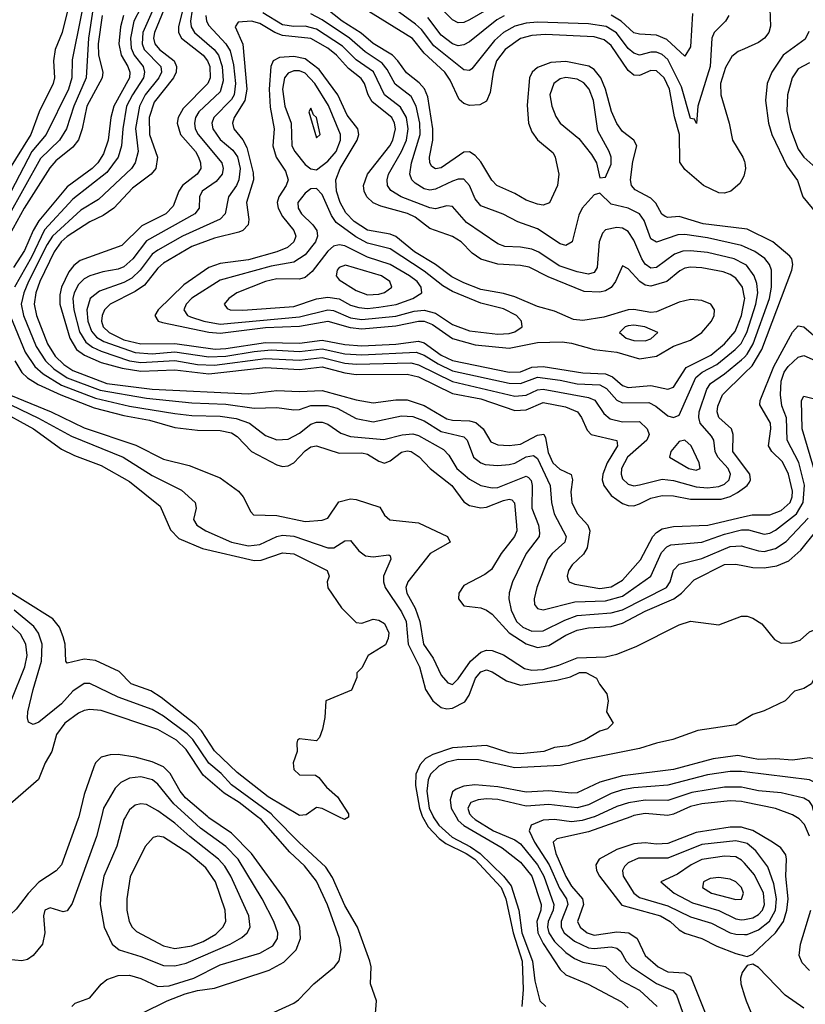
# Model space of a CAD drawing. Header units: inches. Extents: x 501365 to 657855, y 482276 to 547543.
# Tile 940 of 957: x 617442 to 620215, y 519338 to 522815. Entities that reach past the tile are written whole.
import ezdxf

# ---------------------------------------------------------------- set-up
doc = ezdxf.new("R2010")
doc.units = ezdxf.units.IN
doc.header["$MEASUREMENT"] = 0
for name, color, linetype in [('A6511', 7, 'Continuous'), ('A6512', 7, 'Continuous'), ('A6521', 7, 'Continuous'), ('A6522', 7, 'Continuous')]:
    doc.layers.add(name, color=color, linetype=linetype)

msp = doc.modelspace()

# ---------------------------------------------------------------- linework, layer by layer
at = {"layer": 'A6511', "color": 5}
for points, elevation in [([(617650.2, 520000), (617647.7, 519990), (617589.5, 519830), (617571.1, 519808.9), (617510, 519769.4), (617471.6, 519728.4), (617430, 519673.1), (617410, 519655.2), (617390, 519644.5), (617370, 519640.5), (617350, 519644.1), (617310, 519672.9), (617210, 519716), (617190, 519729), (617181.4, 519741.4), (617126.1, 519866.1), (617114.7, 519910), (617133.6, 519990), (617137.1, 520000)], 3320), ([(617730.3, 520000), (617712.8, 519930), (617626.9, 519693.1), (617610, 519668.2), (617595.6, 519664.4), (617550, 519678), (617530.4, 519670), (617526.6, 519650), (617530.2, 519590), (617522.2, 519550), (617490, 519509.7), (617470, 519495.6), (617450, 519490.8), (617350, 519500.5)], 3340), ([(617625.7, 519330), (617638.3, 519341.7), (617690, 519360.8), (617730, 519408.6), (617750, 519425.3), (617790, 519438.9), (617830, 519440.1), (617870, 519428.8), (617930, 519400.4), (617970, 519402.3), (618056.2, 519430), (618150, 519477.3), (618290, 519518.7), (618335.3, 519544.7), (618351.9, 519570), (618352.8, 519590), (618338.8, 519630), (618297.2, 519710), (618212.9, 519850), (618170, 519894.6), (618080, 519960), (618036.2, 520000)], 3340), ([(617815.7, 520000), (617809.7, 519990), (617784.3, 519895.7), (617738.7, 519790), (617727.9, 519730), (617725.8, 519690), (617740.6, 519610), (617768.3, 519550), (617793.6, 519530), (617870, 519506.2), (617950, 519474.1), (617990, 519473.2), (618030, 519483.2), (618184.5, 519550), (618226.2, 519573.8), (618245, 519590), (618255, 519610), (618251.1, 519650), (618187.7, 519790), (618165.8, 519825.8), (618144.1, 519850), (618042.4, 519930), (617990, 519977.8), (617958.8, 520000)], 3360), ([(617874, 519306), (617963, 519350), (618025.9, 519374.1), (618070, 519386.3), (618130, 519394.5), (618322.3, 519457.7), (618374.1, 519485.9), (618417.3, 519530), (618433.1, 519570), (618430.9, 519610), (618424.2, 519630), (618377.1, 519710), (618259.9, 519870), (618190, 519941.7), (618110, 519996.2), (618105.6, 520000)], 3320), ([(618339.6, 519310), (618410, 519341.5), (618426.2, 519353.8), (618480.4, 519410), (618553.6, 519470), (618569, 519491), (618576.8, 519530), (618570.3, 519570), (618528.5, 519688.5), (618490, 519772.2), (618447.2, 519827.2), (618395.3, 519875.3), (618294.2, 519990), (618281.3, 520000)], 3280), ([(618696.4, 519290), (618701.6, 519350), (618680.4, 519410), (618682.4, 519470), (618677.8, 519490), (618634.1, 519610), (618590, 519686.6), (618545.9, 519785.9), (618522, 519822), (618428.6, 519908.6), (618339.4, 520000)], 3260), ([(618602.1, 520000), (618602, 519998), (618588.7, 519990), (618568.7, 520000)], 3240), ([(618863.2, 520000), (618883.9, 519963.9), (618922.7, 519922.7), (618945.8, 519905.8), (619018.1, 519870), (619048.5, 519850), (619141.2, 519750), (619157.9, 519710), (619183.1, 519590), (619215.6, 519490), (619218.4, 519390), (619214.5, 519330)], 3260), ([(618901.2, 520000), (618921.4, 519970), (618967.8, 519927.8), (619033.3, 519893.3), (619067.2, 519870), (619149.8, 519790), (619176.1, 519756.1), (619204, 519670), (619214.1, 519590), (619252.2, 519490), (619260.5, 519420.5), (619277.4, 519350), (619298.9, 519330)], 3280), ([(618982.3, 520000), (618990, 519987.1), (619010, 519969.1), (619144.4, 519890), (619210, 519839.1), (619249.6, 519790), (619282.8, 519690), (619281.3, 519670), (619267.1, 519630), (619270.9, 519590), (619290, 519552.8), (619350, 519460.8), (619370, 519441.6), (619448.8, 519408.8), (619566, 519346), (619590, 519324.8)], 3320), ([(619039.2, 520000), (619049.3, 519990), (619114.7, 519950), (619190, 519918.2), (619210, 519904.7), (619270, 519829.7), (619292.4, 519790), (619327.6, 519690), (619325, 519670), (619307.2, 519630), (619304.5, 519610), (619309.4, 519590), (619330, 519559.5), (619370, 519520.9), (619399.8, 519499.8), (619430, 519486.3), (619510, 519471.3), (619562.7, 519422.7), (619630, 519387.3), (619691.5, 519330)], 3340), ([(619470.6, 520000), (619470, 519999.7), (619427.1, 519987.1), (619390, 519981.8), (619329.5, 519990.5), (619290, 519988.3), (619246.7, 519970), (619240.3, 519950), (619259.2, 519910), (619310.5, 519830.5), (619347.6, 519747.7), (619371.5, 519710), (619377, 519690), (619353.1, 519630), (619352.9, 519610), (619363.4, 519590), (619400.4, 519560.4), (619450, 519537.1), (619470, 519534.9), (619530, 519540.2), (619550, 519536.1), (619563.8, 519523.8), (619582.6, 519490), (619600.8, 519470), (619690, 519411), (619746.7, 519386.7), (619760.3, 519370), (619780.8, 519310)], 3360), ([(619598.4, 520000), (619450, 519946.7), (619337.5, 519922.5), (619324.3, 519910), (619334.4, 519870), (619370, 519789.2), (619390, 519755.3), (619428.3, 519710), (619432, 519690), (619410.8, 519630), (619419.5, 519610), (619444.7, 519590), (619470, 519582), (619550, 519593.7), (619591.5, 519590), (619621.2, 519570), (619649.2, 519510), (619695.4, 519470), (619730, 519452.5), (619788.5, 519448.5), (619810, 519436.8), (619867.8, 519290)], 3380), ([(620000, 519960.1), (619990, 519962.9), (619950, 519963.6), (619830, 519944.7), (619730, 519905.2), (619690, 519902.8), (619650, 519908.4), (619610, 519903.9), (619550, 519884.5), (619486.9, 519850), (619475.7, 519830), (619477.6, 519810), (619488.2, 519790), (619567.7, 519687.7), (619703.5, 519650), (619738.2, 519630), (619770, 519600.6), (619789.2, 519589.2), (619850, 519570.4), (619902.8, 519542.8), (619970, 519516.9), (620000, 519509.3)], 3420), ([(620000, 519908.3), (619970, 519915.2), (619850, 519901.7), (619730, 519853.2), (619626.1, 519853.9), (619590, 519837.6), (619576.1, 519823.9), (619569.1, 519810), (619571.5, 519790), (619609.3, 519730), (619630, 519715.4), (619730, 519685.2), (619810, 519646.6), (619883.6, 519623.6), (619950, 519590.1), (619970, 519584.8), (620000, 519584.6)], 3440), ([(620000, 519835.5), (619990, 519846.9), (619970, 519858.3), (619930, 519860.5), (619850, 519849), (619811.8, 519830), (619763.3, 519796.7), (619704.9, 519770), (619751.3, 519730), (619816, 519696), (619909.1, 519669.1), (619970, 519639.5), (619990, 519635.7), (620000, 519637.4)], 3460), ([(620000, 519461.4), (619991.5, 519450), (619985.7, 519430), (619987.1, 519410), (620000, 519367.8)], 3420)]:
    msp.add_lwpolyline(points, dxfattribs=dict(at, elevation=elevation))
for points, elevation in [([(617930, 519931.9), (617912.7, 519927.3), (617884.8, 519895.2), (617832.1, 519787.9), (617820.1, 519710), (617820.7, 519670), (617828.8, 519630), (617839.1, 519610), (617854.6, 519594.6), (617950, 519543.8), (617990, 519534.8), (618050, 519544.1), (618090, 519558.9), (618134.3, 519585.7), (618159.1, 519610), (618169.2, 519630), (618167.2, 519670), (618132.8, 519770), (618099.4, 519819.4), (618039.2, 519870), (617950, 519927.4)], 3380), ([(619910, 519785), (619878.4, 519781.6), (619855.6, 519770), (619851.9, 519750), (619883.6, 519730), (619970, 519708.3), (619990, 519709.5), (619996.9, 519730), (619989.8, 519750), (619970, 519770.4), (619950, 519779.3)], 3480)]:
    msp.add_lwpolyline(points, close=True, dxfattribs=dict(at, elevation=elevation))
at = {"layer": 'A6512', "color": 5}
for points, elevation in [([(617641.4, 522970), (617592.2, 522770), (617566.9, 522710), (617560.9, 522670), (617565.3, 522610), (617560.6, 522590), (617510.5, 522489.5), (617481.5, 522410), (617400.6, 522279.4)], 3220), ([(617687.2, 522972.8), (617627.1, 522672.9), (617625.7, 522610), (617614.7, 522570), (617535.3, 522410), (617484.8, 522350), (617412.4, 522210)], 3240), ([(619130, 522872.5), (619030, 522814.5), (619010, 522805.6), (618990, 522803.9), (618970, 522814.2), (618853.6, 522933.6)], 3320), ([(617894.5, 522905.5), (617844.8, 522810), (617832.5, 522750), (617835.1, 522715.1), (617846.5, 522690), (617877.2, 522650), (617882.9, 522630), (617879.4, 522610), (617839.6, 522550), (617819.5, 522510), (617806, 522430), (617801.6, 522370), (617790.1, 522330), (617750, 522275.3), (617630, 522181.4), (617530, 522072.6), (617483.3, 521976.7), (617423.4, 521870)], 3340), ([(618030, 522900.1), (618002.4, 522790), (618002.6, 522770), (618012.5, 522750), (618089.2, 522690), (618104.6, 522670), (618112.8, 522650), (618113.9, 522610), (618105.5, 522590), (618018.5, 522501.5), (618001.3, 522470), (617998.2, 522450), (618009.8, 522410), (618062.4, 522350), (618073.6, 522330), (618080.4, 522310), (618081, 522290), (618068.1, 522270), (618017.1, 522230), (618003.5, 522210), (617983.9, 522156.1), (617957.4, 522130), (617873, 522087), (617802.7, 522017.3), (617655.5, 521964.5), (617632.6, 521947.4), (617615.2, 521924.8), (617589.1, 521870), (617583.1, 521843.1), (617583.2, 521810), (617619.5, 521690), (617643, 521650), (617670.3, 521630.3), (617730, 521604.5), (617804, 521584), (617870, 521574.1), (617990, 521578.3), (618110, 521564.6), (618310, 521586.7), (618430, 521580.1), (618510, 521588.6), (618590, 521567.3), (618630, 521561.4), (618810, 521563.2), (618850, 521553.3), (618970, 521494.6), (619070, 521475.8), (619190, 521434.9), (619230, 521436.8), (619290, 521463.4), (619367.8, 521447.8), (619410.1, 521430), (619425.3, 521410), (619445.3, 521365.3), (619459.3, 521350), (619549, 521329), (619551.3, 521310), (619515.1, 521250), (619499.9, 521210), (619498.2, 521190), (619503.2, 521170), (619530, 521134.8), (619570, 521106), (619590, 521098.8), (619610, 521098.5), (619630, 521104.9), (619670, 521125.1), (619710, 521134.5), (619750, 521133.6), (619810, 521121.1), (619917.9, 521122.1), (619949.1, 521130.9), (619975, 521145), (620000, 521163.4)], 3420), ([(620000, 522076.9), (619853.8, 522093.8), (619770, 522119.6), (619730, 522116.3), (619720.2, 522120.2), (619708.2, 522128.2), (619686.8, 522166.8), (619670, 522185.1), (619614.1, 522214.1), (619601.1, 522230), (619597.8, 522250), (619606.3, 522313.7), (619620.2, 522370), (619608.9, 522390), (619570, 522420.2), (619550, 522448.4), (619530.7, 522490.7), (619510, 522570), (619492.5, 522610), (619470, 522639.5), (619451.2, 522651.2), (619370, 522667.1), (619316.2, 522663.8), (619270, 522646.5), (619251.2, 522630), (619241, 522610), (619233, 522513), (619238.3, 522450), (619250, 522419.3), (619270, 522390.7), (619324.6, 522344.6), (619332, 522330), (619345, 522270), (619340.1, 522230), (619312, 522168), (619290, 522159.6), (619270, 522163), (619230, 522177.4), (619190, 522201.7), (619126.5, 522230), (619108.5, 522248.5), (619070, 522313), (619050, 522335.4), (619030, 522347.9), (619010, 522347.5), (618930, 522291.5), (618910, 522287.9), (618896.7, 522296.7), (618889.3, 522309.3), (618887.9, 522330), (618900, 522390), (618900, 522430), (618882.2, 522542.2), (618871, 522571), (618851.8, 522591.8), (618806.9, 522626.9), (618776.9, 522670), (618757.2, 522690), (618690, 522731), (618647.2, 522767.2), (618580.6, 522810), (618490, 522881.4)], 3420), ([(617700.5, 522850), (617684.4, 522750), (617676.2, 522610), (617633.3, 522510), (617607.4, 522430), (617582.1, 522390), (617515.7, 522324.3), (617284.1, 521910)], 3260), ([(617923.7, 522876.3), (617876.6, 522770), (617873.9, 522730), (617881.7, 522710), (617939.9, 522650), (617942.2, 522630), (617933.2, 522610), (617885.4, 522550), (617864.6, 522510), (617850.3, 522430.3), (617860.1, 522350), (617850.1, 522310), (617836.3, 522290), (617720.5, 522179.5), (617658.1, 522141.9), (617557.3, 522050), (617538.5, 522021.5), (617473.2, 521890), (617456.1, 521850), (617447.4, 521810), (617455.6, 521770), (617500.7, 521660.7), (617532.8, 521610), (617562.4, 521582.4), (617610, 521550.4), (617726.3, 521506.3), (617890, 521478), (618050, 521461.8), (618170, 521457.5), (618270, 521443.6), (618350, 521444.9), (618410, 521436.9), (618430, 521438.8), (618470, 521452.7), (618527, 521453), (618562.5, 521442.5), (618630, 521406.6), (618690, 521394.4), (618790, 521415.6), (618830, 521414.1), (618870, 521398.1), (618930, 521360.7), (619010, 521342.2), (619021.4, 521330), (619043.3, 521270), (619069.4, 521250), (619084.7, 521244.7), (619130, 521240.8), (619170, 521244.3), (619190, 521249), (619230, 521271.7), (619255.4, 521275.4), (619270, 521265.4), (619314, 521170), (619318.7, 521110), (619328.2, 521070), (619370.6, 520990), (619365.7, 520970), (619320.7, 520930), (619305.6, 520910), (619266.8, 520810), (619257.5, 520770), (619259.4, 520750), (619270, 520735.9), (619290, 520730.7), (619401.4, 520758.6), (619510, 520762.8), (619570, 520779.3), (619669.4, 520850), (619706.8, 520933.2), (619726.1, 520953.9), (619739.6, 520960.4), (619850, 520969.8), (619930, 520997.7), (619990, 521012.9), (620000, 521013.3)], 3360), ([(617951, 522850), (617917.2, 522770), (617914.3, 522750), (617919.1, 522730), (617935.2, 522710), (617986.6, 522670), (617996, 522650), (617994.4, 522630), (617985, 522610), (617916.4, 522523.6), (617898.5, 522470), (617900, 522410), (617928.6, 522330), (617922.4, 522290), (617905.6, 522270), (617840.3, 522219.7), (617774.1, 522150), (617736.4, 522123.6), (617690, 522101.4), (617610, 522048.9), (617588.3, 522030), (617564.2, 521995.8), (617512.7, 521890), (617498.4, 521850), (617492.5, 521810), (617501.4, 521770), (617540.7, 521670), (617566.7, 521626.7), (617597.4, 521597.4), (617630, 521575.8), (617750, 521530.5), (617910, 521509.7), (618250, 521493.5), (618350, 521505.4), (618430, 521502), (618510, 521505.7), (618630, 521472.1), (618690, 521462.4), (618770, 521472.6), (618810, 521473), (618870, 521452.2), (618950, 521405.7), (618970, 521400.8), (619030, 521398.6), (619051.9, 521391.9), (619077.2, 521370), (619104.7, 521324.7), (619130, 521313.3), (619170, 521311.3), (619210, 521316.4), (619270, 521347.6), (619291.4, 521351.4), (619298.2, 521338.2), (619306.7, 521286.7), (619323.7, 521250), (619347.9, 521227.9), (619388.9, 521208.9), (619392.6, 521190), (619387, 521147), (619390.1, 521110.1), (619410, 521070.8), (619446.8, 521030), (619454, 521010), (619444.8, 520950), (619432, 520928), (619392, 520890), (619379, 520870), (619374, 520850), (619377.3, 520837.3), (619381.2, 520830), (619401.1, 520821.1), (619490, 520806.7), (619530, 520812.4), (619570, 520835.7), (619633, 520907), (619677.1, 520990), (619690, 521004.5), (619710, 521016.6), (619750, 521025.5), (619870.1, 521030.1), (620000, 521060.6)], 3380), ([(618050.5, 522850), (618045, 522810), (618047.3, 522790), (618058.7, 522770), (618128.2, 522710), (618143.1, 522690), (618156.4, 522650), (618160.6, 522599.4), (618150, 522560.6), (618074, 522490), (618062.8, 522470), (618058.4, 522450), (618061.3, 522430), (618071.6, 522410), (618155.5, 522310), (618160.3, 522290), (618156.9, 522270), (618135.8, 522244.2), (618085.8, 522210), (618077.1, 522190), (618075.1, 522150), (618060.4, 522130), (617890, 522034.5), (617840.9, 521970), (617810, 521942.3), (617790, 521933.6), (617735.7, 521924.3), (617690, 521909.9), (617670, 521899.3), (617650, 521880.1), (617634.5, 521850), (617630.1, 521830.1), (617632.5, 521790), (617652.6, 521712.6), (617675.9, 521675.9), (617698.9, 521658.9), (617730, 521644.4), (617830, 521610.4), (617870, 521604.8), (617990, 521611.2), (618070, 521597.7), (618130, 521595.1), (618310, 521618.6), (618430, 521612.5), (618510, 521621.8), (618590, 521602.1), (618630, 521597.9), (618822.9, 521602.9), (618850, 521596.4), (618970, 521536.8), (619190, 521485.7), (619230, 521488.8), (619270, 521507.8), (619290, 521510.7), (619450, 521480.8), (619471.6, 521471.5), (619503.9, 521423.9), (619525.8, 521405.8), (619570, 521395), (619630, 521395.4), (619656.4, 521370), (619663.3, 521350), (619655.7, 521330), (619587.7, 521270), (619566, 521230), (619564.7, 521210), (619570, 521193.8), (619590, 521174.3), (619610, 521169.3), (619630, 521171.9), (619710, 521192.6), (619750, 521187.3), (619830, 521165.2), (619870, 521162), (619910, 521166), (619930, 521175.2), (619946.1, 521190), (619951, 521210), (619941.9, 521230), (619906, 521270), (619896.9, 521290), (619891.8, 521330), (619883.9, 521343.9), (619843.9, 521390), (619839, 521410), (619840.2, 521430), (619867.5, 521510), (619879.7, 521530), (619930, 521564.3), (619990, 521613.4), (620000, 521623.6)], 3440), ([(620000, 522272.9), (619997.9, 522262.1), (619983.3, 522236.7), (619952.1, 522210), (619930, 522201.9), (619910, 522203.4), (619855, 522230), (619790, 522286), (619772.1, 522312.1), (619770.7, 522410), (619752.6, 522472.6), (619735.8, 522570), (619717.1, 522610), (619690, 522634.8), (619670, 522635.4), (619630, 522617.8), (619610, 522618.9), (619590, 522636.1), (619530, 522724.2), (619504.4, 522744.4), (619470, 522755), (619297.3, 522762.7), (619250, 522759.5), (619210, 522748.6), (619155.1, 522710), (619125.2, 522670), (619112.6, 522630), (619101.9, 522558.1), (619090, 522527.4), (619066, 522514), (619030, 522512.1), (619010, 522519.3), (618993, 522533), (618961.2, 522601.2), (618942.9, 522630), (618870, 522697.1), (618828.7, 522748.7), (618650, 522858.9)], 3380), ([(619944.8, 522830), (619932.8, 522810), (619893.3, 522770), (619884.6, 522750), (619879.1, 522650), (619835.3, 522510), (619831.1, 522448.9), (619824.1, 522464.1), (619810, 522466), (619778.1, 522578.1), (619730, 522675), (619710, 522692.7), (619690, 522700.2), (619670, 522700.3), (619630, 522690.3), (619610, 522696.4), (619590, 522713.3), (619548.4, 522768.4), (619511.3, 522791.3), (619450, 522800.9), (619270, 522805.8), (619230, 522802.3), (619190, 522792.6), (619150, 522770.2), (619117.9, 522742.1), (619038.1, 522641.9), (619030, 522635.4), (619010, 522637.9), (618903.3, 522723.3), (618859.9, 522779.9), (618839.3, 522799.3), (618769.9, 522850)], 3360), ([(617733.5, 522830), (617719.3, 522730), (617719.7, 522690), (617735.9, 522630), (617733.3, 522610), (617679.4, 522510), (617662.8, 522430), (617649.2, 522390.8), (617630, 522365.3), (617570, 522317.1), (617548.6, 522291.4), (617458.3, 522150), (617314.2, 521890)], 3280), ([(617808.9, 522830), (617797.6, 522790), (617791.8, 522730), (617800.4, 522690), (617824.1, 522650), (617830.8, 522630), (617830, 522610), (617773.8, 522510), (617763.6, 522470), (617754.3, 522390), (617738.1, 522341.9), (617717.4, 522310), (617697.5, 522290), (617610, 522225), (617510, 522104.4), (617489.7, 522070), (617459.5, 522000.5), (617420.7, 521939.3)], 3320), ([(618098.6, 522830), (618101.6, 522810), (618110, 522794.3), (618170, 522730), (618184.9, 522704.9), (618196.2, 522656.2), (618203.7, 522590), (618199.1, 522550), (618190, 522533.7), (618127.7, 522470), (618120.7, 522450), (618123.2, 522430), (618150, 522391.6), (618193.8, 522353.8), (618211.1, 522331.1), (618220.4, 522290), (618215.2, 522250), (618206.6, 522230), (618178.6, 522190), (618167.5, 522130), (618149.5, 522110.5), (618016.4, 522050), (617930, 522000.6), (617910, 521986.5), (617867.1, 521930), (617837.6, 521902.4), (617810, 521886.8), (617723.4, 521856.6), (617690.9, 521830), (617679.5, 521790), (617682.3, 521750), (617695.1, 521715.1), (617713.5, 521693.5), (617738.9, 521678.9), (617850, 521639.3), (617910, 521635.2), (617990, 521641.5), (618110, 521624.1), (618170, 521626.3), (618270, 521643.5), (618330, 521648.9), (618430, 521643.1), (618510, 521652.6), (618590, 521635.1), (618650, 521631.5), (618841.2, 521641.2), (618870, 521630.5), (618919.1, 521599.1), (618970, 521574.9), (619170, 521531.8), (619210, 521529.8), (619270, 521552.2), (619350, 521542.4), (619410, 521529.6), (619490, 521525.4), (619512.8, 521512.8), (619550, 521470.8), (619570, 521461.9), (619662.9, 521462.9), (619687.7, 521450), (619730, 521416.2), (619750, 521410.1), (619770, 521418), (619828.1, 521551.9), (619850.1, 521569.9), (619902.3, 521597.7), (619967.1, 521650), (619988, 521672), (620000, 521694.7)], 3460), ([(620000, 521834.2), (619992.8, 521870), (619970, 521901.7), (619950, 521915.7), (619924.8, 521924.8), (619850, 521939.1), (619810, 521941.5), (619790, 521938.1), (619771.6, 521928.4), (619726.4, 521890), (619670, 521874.3), (619650, 521877.7), (619630.8, 521890), (619590, 521935.2), (619570, 521945.4), (619544.6, 521890), (619530, 521869.6), (619510, 521857.3), (619490, 521852.4), (619434.7, 521854.7), (619307, 521907), (619240.5, 521940.5), (619210, 521947.2), (619130, 521951.7), (619070, 521969.9), (619039.1, 521990), (618999.9, 522030), (618970, 522049.9), (618890, 522077.3), (618837.2, 522117.2), (618811, 522131), (618716.6, 522156.6), (618690, 522168), (618667.1, 522190), (618657.3, 522210), (618655, 522230), (618669.3, 522270), (618748.8, 522370), (618759.5, 522390), (618768, 522430), (618765, 522450), (618755.4, 522470), (618685.5, 522525.5), (618671.8, 522550), (618658.8, 522590), (618647.2, 522607.2), (618602.5, 522642.5), (618559.9, 522690), (618530, 522714.7), (618470, 522749), (618370, 522759.2), (618342.2, 522770), (618290, 522801.3), (618260.7, 522810), (618213.6, 522806.4), (618202.1, 522790), (618229, 522729), (618243.1, 522570), (618236.4, 522530), (618198.7, 522470), (618192.8, 522450), (618197.5, 522430), (618230, 522390.6), (618243.3, 522363.3), (618266.2, 522273.8), (618267.2, 522250), (618242.7, 522170), (618250.4, 522110), (618248.1, 522090), (618230, 522070.4), (618215.8, 522064.2), (618130, 522043.6), (618050, 522014.6), (617950, 521955.4), (617930, 521937.7), (617882.1, 521877.9), (617850, 521855.6), (617761.5, 521810), (617741.6, 521790), (617733, 521770), (617730.7, 521750), (617737.1, 521730), (617757.9, 521710), (617810, 521684.6), (617870, 521670), (617990, 521671.8), (618131.4, 521651.4), (618170, 521653.4), (618310, 521674.9), (618430, 521672.7), (618510, 521683.6), (618590, 521667.6), (618650, 521663.6), (618770, 521668.8), (618850, 521679.9), (618870, 521673.8), (618929.8, 521629.8), (618970, 521611), (619169.2, 521570.8), (619210, 521571.8), (619250, 521588.4), (619290, 521590), (619430, 521568.4), (619510, 521563.8), (619533.8, 521553.8), (619570, 521523.3), (619590, 521515.5), (619670, 521522.9), (619730, 521510.1), (619750, 521516.8), (619793.8, 521586.2), (619881.6, 521630), (619930, 521670.6), (619966.6, 521713.4), (619989.8, 521770), (620000, 521825.4)], 3480), ([(620000, 521951.6), (619963.5, 521970), (619870, 521993), (619810, 521999.2), (619782.9, 521997.1), (619752.8, 521987.2), (619690, 521939.7), (619670, 521937.8), (619650, 521951.9), (619638.1, 521970), (619610, 522035.9), (619590, 522066.8), (619570, 522078.3), (619550, 522081.1), (619510, 522073.5), (619498.6, 522061.4), (619487.4, 522030), (619479.9, 521940.1), (619470, 521922.3), (619450, 521916.7), (619410, 521925), (619346.3, 521946.3), (619274.4, 521994.4), (619250, 522004.8), (619210, 522012.2), (619153.8, 522013.8), (619130, 522023.2), (619018.7, 522098.7), (618970, 522155.4), (618950, 522157.1), (618910, 522146.8), (618890, 522150.3), (618788.2, 522190), (618751.3, 522211.3), (618739.6, 522230), (618738.5, 522250), (618744.1, 522270), (618790, 522350), (618806.6, 522390), (618813, 522430), (618806.7, 522470), (618786.5, 522506.5), (618729.9, 522550), (618690.6, 522630.6), (618630, 522673.2), (618581.5, 522721.5), (618490, 522781.6), (618450, 522792.3), (618409.2, 522790.8), (618370, 522797.2), (618299.7, 522839.7)], 3460), ([(620000, 522012.6), (619990, 522017), (619870, 522044.2), (619790, 522056.5), (619764.7, 522055.3), (619689.9, 522029.9), (619670, 522040.8), (619645.8, 522105.8), (619629.2, 522129.2), (619590, 522148.9), (619530, 522164.1), (619490, 522203), (619470, 522196.4), (619427.7, 522150), (619415.4, 522124.6), (619392.1, 522030), (619370, 522017.4), (619350, 522023.6), (619270, 522077), (619200.6, 522100.6), (619148.5, 522128.5), (619070, 522158.1), (619050, 522182.3), (619029.6, 522229.6), (619010, 522251.5), (618990, 522251.8), (618970, 522245.2), (618910, 522216.9), (618890, 522213.6), (618870, 522217.5), (618837.3, 522237.3), (618825.8, 522250), (618819.1, 522270), (618825, 522310), (618855.4, 522410), (618854.4, 522450), (618841.7, 522510), (618823.8, 522543.8), (618767.2, 522587.2), (618739.2, 522639.2), (618721.2, 522661.2), (618661.1, 522701.1), (618605.9, 522750), (618510, 522815), (618470, 522835.5)], 3440), ([(619151.6, 522828.4), (619125.7, 522814.3), (619030, 522736.7), (619010, 522725.8), (618990, 522722.7), (618970, 522729.3), (618930, 522761), (618882.8, 522822.8)], 3340), ([(619816.7, 522836.7), (619810, 522718.9), (619790, 522686.5), (619725.7, 522745.7), (619690, 522760.4), (619630, 522763.6), (619610, 522768.8), (619564.6, 522810), (619530, 522831.4)], 3340), ([(620000, 522712.5), (619977.5, 522702.5), (619955, 522685), (619933.4, 522646.6), (619915.9, 522590), (619916.1, 522550), (619945.5, 522450), (619957.7, 522390), (619994.2, 522330), (620000, 522314.7)], 3380), ([(617410, 521767), (617461.3, 521641.3), (617495.2, 521590), (617524.4, 521564.4), (617590, 521523.8), (617710, 521478.9), (617829.3, 521450.7), (617990, 521424.6), (618050, 521417.6), (618150, 521415), (618206.5, 521406.5), (618253.5, 521390), (618310, 521346), (618350, 521331.2), (618390, 521333.3), (618430, 521355.2), (618470, 521386), (618490, 521393.7), (618510, 521393.2), (618530, 521386.3), (618575.2, 521355.2), (618610, 521343.3), (618727.1, 521332.9), (618791.3, 521348.7), (618830, 521351.9), (618850, 521346.9), (618937.3, 521297.3), (618956.8, 521276.8), (618984.7, 521230), (619030, 521192.9), (619070, 521169.7), (619110, 521161.5), (619130, 521163), (619230, 521203.1), (619238.2, 521198.2), (619247.2, 521187.2), (619250.3, 521170), (619249.8, 521089.8), (619272.7, 521030), (619277.1, 521002.9), (619274.8, 520990), (619229.2, 520930), (619181.5, 520830), (619169.3, 520790.7), (619167.9, 520770), (619176.2, 520730), (619194.9, 520690), (619217.5, 520670), (619250, 520655.1), (619290, 520656.6), (619365.8, 520694.2), (619410, 520710.3), (619530, 520719.8), (619570, 520731.2), (619724.5, 520810), (619737.3, 520830), (619748.9, 520871.1), (619770, 520892.2), (619850, 520912.6), (619950, 520954.6), (619990, 520956.9), (620000, 520953.9)], 3340), ([(617424.7, 521610), (617450, 521569.4), (617470, 521550), (617507, 521527), (617586.7, 521490), (617704.4, 521444.4), (617810, 521416.6), (617900.2, 521400.2), (617990, 521374.7), (618070, 521365.9), (618150, 521363.7), (618190, 521355.7), (618210, 521343.1), (618260.1, 521290), (618350, 521242.4), (618370, 521236.8), (618390, 521239.2), (618409.9, 521250.1), (618450, 521292.8), (618470, 521306.4), (618490, 521310.6), (618570, 521284.3), (618650, 521285.8), (618670, 521280.3), (618710, 521255.3), (618730, 521248.9), (618750, 521257.5), (618790, 521287.5), (618810, 521292.7), (618823.1, 521290), (618851.6, 521271.6), (618890.8, 521230), (618966.6, 521170), (619010, 521112.5), (619030, 521099.6), (619070, 521091.4), (619090, 521093.3), (619150, 521116.8), (619170, 521121.7), (619178.9, 521118.9), (619188.9, 521108.9), (619195.7, 521030), (619196.3, 521010), (619188.8, 520990), (619141.2, 520930), (619107, 520873), (619084.1, 520855.9), (619010, 520816.5), (618991.8, 520790), (618990.2, 520770), (619010, 520745.4), (619070, 520738), (619090, 520729.6), (619110, 520715.8), (619170, 520649.8), (619230, 520611.2), (619270, 520597.3), (619310, 520604.5), (619370, 520641.7), (619410, 520658.9), (619450, 520667), (619530, 520671.5), (619570, 520683.2), (619650, 520725.8), (619750.6, 520769.4), (619778.2, 520790), (619822.9, 520837.1), (619930, 520890.4), (619970, 520892.6), (620000, 520886.7)], 3320), ([(620000, 521234.9), (619958.8, 521290), (619960.6, 521350), (619954.5, 521370), (619909.5, 521410), (619903.8, 521430), (619905.7, 521450), (619922, 521490), (620000, 521566.3)], 3420), ([(617410, 521489.2), (617552.9, 521430), (617670, 521373.2), (617852.2, 521312.2), (617950, 521262.4), (618040.1, 521240.1), (618150, 521197.5), (618214, 521150), (618230.9, 521130), (618257.3, 521077.3), (618266.8, 521066.8), (618350, 521063.8), (618450, 521043.2), (618510, 521047), (618530, 521054.8), (618568.2, 521111.8), (618610, 521123.4), (618630, 521120.9), (618713.3, 521093.3), (618730, 521065.3), (618748.8, 521048.8), (618850, 521037.7), (618951.6, 520990), (618961.7, 520970), (618890.1, 520929.9), (618812.1, 520830), (618805.2, 520810), (618808.6, 520790), (618837.2, 520737.2), (618854.7, 520690), (618866.6, 520610), (618900.7, 520560.7), (618930, 520500.2), (618952.8, 520472.8), (618970, 520467.2), (618990, 520486.8), (619033.3, 520550), (619070, 520580.8), (619090, 520588.3), (619110, 520587.2), (619150, 520571.6), (619224.1, 520524.1), (619250, 520517.8), (619290, 520519.6), (619344.7, 520535.3), (619410, 520561.7), (619510, 520565.4), (619550, 520574.4), (619618.1, 520601.9), (619770, 520677.6), (619810, 520690.8), (619910, 520677.4), (619990, 520708.3), (620000, 520708.1)], 3280), ([(617379.2, 521470), (617508.2, 521408.2), (617624.7, 521344.7), (617807.5, 521270), (617910, 521205.2), (618013.5, 521153.5), (618061.4, 521110), (618064.4, 521090), (618055.8, 521050), (618066.7, 521030), (618098.4, 521010), (618189.4, 520970), (618250, 520956.7), (618290, 520961.7), (618350, 520989.7), (618370, 520994.7), (618410, 520991.3), (618530, 520949.4), (618550.5, 520949.5), (618590, 520974.8), (618610, 520975.8), (618638.7, 520938.7), (618661.9, 520921.9), (618690, 520918.1), (618744.9, 520924.9), (618750, 520921), (618751.8, 520910), (618726.2, 520850), (618726.1, 520830), (618732.4, 520810), (618790, 520724.3), (618806.1, 520690), (618812.9, 520610), (618853.3, 520530), (618874.4, 520450), (618899.6, 520410), (618930, 520386), (618950, 520381.2), (618970, 520383.2), (619013.6, 520406.4), (619028.4, 520430), (619050.4, 520490), (619070, 520512.3), (619090, 520518.9), (619110, 520512.2), (619159.6, 520479.6), (619210, 520465.3), (619337.9, 520482.1), (619385.4, 520494.6), (619418, 520510), (619440.5, 520510), (619478, 520490), (619488, 520468), (619514.7, 520434.7), (619518.4, 520410), (619513.4, 520370), (619536, 520330), (619516, 520310), (619490, 520302), (619434.9, 520270), (619377.3, 520250), (619330, 520244.9), (619292.4, 520230), (619210, 520222.1), (619170, 520225.5), (619090, 520251.1), (618970, 520243.5), (618900.3, 520219.7), (618874.4, 520205.6), (618854.9, 520185.1), (618840.3, 520150), (618839.1, 520110), (618853.3, 520030), (618862, 520002), (618863.2, 520000)], 3260), ([(617361.3, 521441.3), (617491.3, 521370), (617590, 521298.2), (617635.7, 521275.7), (617730, 521240.9), (617830, 521184.3), (617937.2, 521097.2), (617973.8, 521013.8), (618003.3, 520983.3), (618087.1, 520947.1), (618270, 520904.5), (618294.3, 520905.7), (618370, 520932.1), (618410, 520928.5), (618527, 520870), (618534.3, 520850), (618526.7, 520830), (618529.1, 520809.1), (618577.5, 520737.5), (618630, 520686), (618650, 520684), (618690, 520697.6), (618710, 520694.9), (618730, 520682), (618744.4, 520650), (618742.3, 520630), (618733.1, 520606.9), (618671.3, 520570), (618650, 520526), (618632, 520508), (618632, 520492), (618613.4, 520446.6), (618522, 520410), (618518.8, 520350), (618510.9, 520309.1), (618499.8, 520280.2), (618490, 520268.7), (618430, 520275.3), (618422, 520270), (618419.6, 520260.4), (618421, 520230), (618407.3, 520190), (618410, 520167.3), (618430, 520148.5), (618486.4, 520146.4), (618498.3, 520138.3), (618525, 520105), (618563.8, 520070), (618602.8, 520010), (618602.1, 520000)], 3240), ([(618568.7, 520000), (618510, 520029.3), (618490, 520033.2), (618453.1, 520006.9), (618430, 520004.8), (618318.6, 520070), (618210, 520156.6), (618130, 520233.2), (618083.4, 520303.4), (618064.2, 520324.2), (617941.7, 520421.7), (617904.4, 520444.4), (617835.4, 520470), (617793.5, 520513.5), (617710, 520551.5), (617670, 520556), (617610, 520542.4), (617604.7, 520550), (617602.5, 520610), (617595.8, 520635.8), (617582.7, 520670), (617558.6, 520698.6), (617362, 520822)], 3240), ([(618339.4, 520000), (618329.7, 520010), (618190, 520113), (618152.6, 520152.6), (618109.3, 520189.3), (618052.8, 520272.8), (618032.7, 520292.7), (617950, 520355.6), (617910, 520378.8), (617790, 520422.4), (617690, 520470.3), (617670, 520470.4), (617630, 520443.6), (617590, 520398.9), (617510, 520334.4), (617490, 520325.5), (617473.6, 520333.6), (617469.4, 520349.4), (617471, 520370), (617489.2, 520450), (617519.1, 520550), (617521.5, 520610), (617508.6, 520648.6), (617492.1, 520672.1), (617422.7, 520730)], 3260), ([(617411.4, 520410), (617460.5, 520530), (617468.7, 520570), (617463.4, 520610), (617444.5, 520644.5), (617414.6, 520674.6)], 3280), ([(618281.3, 520000), (618216.7, 520050), (618163.3, 520083.4), (618090, 520146.9), (618030, 520238), (617995.5, 520270), (617930, 520307.7), (617730, 520374.9), (617690, 520378.9), (617670, 520374.8), (617650, 520365.6), (617601.7, 520330), (617572.3, 520290), (617555.2, 520230), (617532.3, 520190), (617507.9, 520132.1), (617410, 520045.5)], 3280), ([(620000, 520343.2), (619970, 520324.9), (619834.8, 520305.2), (619747.5, 520272.5), (619690, 520259.9), (619630, 520240.5), (619430, 520201), (619350, 520180.8), (619190, 520173.2), (619060.8, 520200.8), (618990, 520202.4), (618950, 520192.6), (618921.6, 520178.4), (618892, 520150), (618883.1, 520130), (618879, 520090), (618887.7, 520030), (618900.7, 520000.7), (618901.2, 520000)], 3280), ([(618105.6, 520000), (618027.3, 520067.3), (618008.8, 520090), (617973, 520153), (617950, 520175.8), (617910, 520194.4), (617850, 520210.5), (617790, 520219.7), (617760.9, 520219.1), (617730, 520209.9), (617710, 520190.6), (617703.4, 520176.6), (617670, 520079.1), (617650.2, 520000)], 3320), ([(620000, 520211.8), (619976.2, 520216.2), (619890, 520204.6), (619750, 520166.4), (619570, 520145.1), (619490, 520122), (619410, 520085), (619390, 520082.9), (619310, 520091.3), (619230, 520087.4), (619130, 520106.2), (619047.8, 520112.2), (619010, 520108.5), (618982.5, 520097.5), (618970, 520087.5), (618960.7, 520059.3), (618964.5, 520030), (618982.3, 520000)], 3320), ([(618036.2, 520000), (617986, 520046), (617930, 520115.3), (617910.4, 520130.4), (617870, 520140.9), (617830, 520136.7), (617798.5, 520121.5), (617778.7, 520101.3), (617737.8, 520030), (617730.3, 520000)], 3340), ([(620000, 520159.1), (619990, 520160.4), (619950, 520160.2), (619870, 520148.4), (619730, 520111), (619610, 520102.5), (619570, 520095.3), (619530, 520082.1), (619450, 520042.1), (619410, 520031.2), (619310, 520043), (619230, 520037.8), (619130, 520061.3), (619090, 520063.3), (619060.5, 520059.5), (619034.2, 520050), (619023.4, 520030), (619029.1, 520010), (619039.2, 520000)], 3340), ([(620000, 520102.2), (619990, 520104.3), (619930, 520104.6), (619813.9, 520086.1), (619730, 520057.4), (619650, 520058.4), (619590.7, 520049.3), (619550, 520036.2), (619470.6, 520000)], 3360), ([(617958.8, 520000), (617930, 520020.5), (617890, 520043.2), (617870, 520046), (617850, 520040.8), (617830, 520023.9), (617815.7, 520000)], 3360), ([(620000, 520051.7), (619990, 520053.8), (619950, 520055.9), (619850, 520046), (619810, 520036.5), (619750, 520008.6), (619730, 520004.1), (619650, 520011.1), (619610, 520004.2), (619598.4, 520000)], 3380)]:
    msp.add_lwpolyline(points, dxfattribs=dict(at, elevation=elevation))
for points, elevation in [([(618410, 522685), (618358.7, 522681.3), (618337.1, 522670), (618328.4, 522650), (618322.3, 522570), (618325.7, 522505.7), (618339.7, 522430), (618335.1, 522370), (618347.6, 522330), (618380.2, 522280.2), (618389, 522250), (618382.9, 522230), (618356.2, 522190), (618351, 522170), (618354.1, 522150), (618370, 522119.6), (618410.1, 522070), (618416.5, 522050), (618410.1, 522030), (618387.6, 522010), (618350, 521995.6), (618250, 521967.1), (618150, 521954), (618110, 521939.8), (618021.2, 521878.8), (617930.6, 521790), (617918.8, 521770), (617930.5, 521750.5), (617945.9, 521745.9), (618110, 521712), (618150, 521707.9), (618310, 521727.9), (618430, 521732.9), (618530, 521750.8), (618608.3, 521728.3), (618650, 521723.8), (618770, 521733.5), (618850, 521750.6), (618870, 521749.9), (618898.4, 521738.4), (618970, 521689.2), (619050, 521666.2), (619170, 521654.8), (619270, 521674.9), (619357.1, 521677.1), (619390, 521672.5), (619470, 521650.3), (619550, 521640.4), (619630, 521617.6), (619690, 521627), (619750, 521662), (619810, 521682.7), (619850, 521710.8), (619883.7, 521750), (619893.2, 521770), (619894, 521790), (619881.4, 521810), (619850, 521823.9), (619810, 521826.8), (619770, 521816.9), (619690, 521783.5), (619670, 521780.5), (619610, 521791.9), (619590, 521790.7), (619504.1, 521764.1), (619430, 521752.8), (619396.2, 521756.2), (619330, 521786.1), (619270, 521802.7), (619190, 521836.6), (619150, 521848.4), (619070, 521862.5), (619010, 521885.2), (618967, 521907), (618909.9, 521950), (618835, 521995), (618770, 522049.1), (618750, 522057.9), (618670, 522072.3), (618622.3, 522102.3), (618592.9, 522132.9), (618572.6, 522170), (618560.5, 522210), (618558.1, 522250), (618573.1, 522290), (618633.2, 522390), (618639.4, 522410), (618635.1, 522430), (618598, 522478), (618564.5, 522550), (618499.5, 522639.5), (618450, 522676.4)], 3520), ([(618410, 522635), (618390, 522626.7), (618376.9, 522610), (618369.1, 522570), (618377.8, 522510), (618400.2, 522450), (618402.8, 522370), (618412.6, 522350), (618450, 522303.3), (618470, 522288.6), (618490, 522284.6), (618530, 522315.3), (618558.6, 522350), (618574.5, 522390), (618574.2, 522410), (618532.2, 522512.2), (618483.8, 522590), (618450, 522625.7), (618430, 522634.1)], 3540), ([(619370, 522610.9), (619350, 522606.1), (619327.5, 522590), (619313.3, 522550), (619319.6, 522510), (619333.7, 522473.7), (619349.7, 522449.7), (619415.2, 522395.2), (619459.6, 522339.5), (619477.4, 522310), (619490, 522256), (619510, 522259.5), (619530, 522304.9), (619529.8, 522330), (619523, 522350), (619482.2, 522422.2), (619466.7, 522530), (619451.9, 522570), (619432.5, 522592.5), (619410, 522604.7)], 3440), ([(618470, 522502.4), (618462, 522490), (618490, 522398.4), (618502.9, 522410), (618490, 522469.3), (618479.1, 522479.1)], 3560), ([(618490, 522218.6), (618470, 522217.3), (618450, 522203), (618423.9, 522170), (618424.8, 522150), (618436.8, 522130), (618477.1, 522090), (618491.1, 522070), (618492.8, 522050), (618485.6, 522030), (618450, 521984.9), (618410, 521959.2), (618330, 521945), (618150, 521895.2), (618050, 521831.8), (618029.7, 521810), (618021.3, 521790), (618034.5, 521770), (618045.4, 521765.4), (618091.8, 521750), (618150, 521739.6), (618430, 521765.2), (618530, 521790), (618550, 521787.5), (618610, 521762.3), (618650, 521756.2), (618770, 521768.4), (618834.7, 521785.3), (618870, 521789.4), (618910, 521779), (618970, 521738.6), (619030, 521716), (619130, 521704.7), (619170, 521706.8), (619190, 521713.1), (619214.9, 521730), (619212.9, 521750), (619195.4, 521770), (619150, 521794.2), (619070, 521813.8), (618970, 521854.7), (618935, 521875), (618870, 521927.4), (618750, 522006.3), (618670, 522026.2), (618628, 522048), (618559.3, 522099.3), (618543, 522123), (618510, 522197.9)], 3540), ([(618570, 522020.1), (618550, 522014.8), (618530, 521998.1), (618474.2, 521925.8), (618450, 521905), (618430, 521899.2), (618350, 521899.7), (618310, 521891), (618208.6, 521850), (618180.6, 521830), (618164.2, 521810), (618174.5, 521794.5), (618184.9, 521790), (618230, 521789.6), (618410, 521802), (618490, 521829), (618530, 521835.5), (618570, 521829), (618610, 521807.2), (618638.4, 521798.4), (618670, 521795.4), (618710, 521799.3), (618771, 521809), (618829.9, 521830), (618860.8, 521850), (618859.2, 521870), (618844.5, 521890), (618818.2, 521910), (618750, 521950.8), (618670, 521976.9), (618590, 522016)], 3560), ([(618591.4, 521948.6), (618570, 521939.9), (618561.9, 521930), (618558.5, 521910), (618570, 521896.3), (618630, 521858.2), (618670, 521843.6), (618710, 521846.2), (618730, 521851.2), (618755, 521870), (618748.1, 521890), (618719.1, 521910)], 3580), ([(619610, 521736), (619590, 521733.8), (619578.5, 521730), (619558.8, 521710), (619582.8, 521690), (619610, 521682.6), (619650, 521681.3), (619670, 521688.1), (619694.3, 521710), (619647.8, 521730)], 3540), ([(619790, 521329.8), (619770, 521325.6), (619739.7, 521290), (619735.6, 521270), (619803.2, 521230), (619830, 521224.6), (619844, 521230), (619839.5, 521250), (619812.3, 521310)], 3460)]:
    msp.add_lwpolyline(points, close=True, dxfattribs=dict(at, elevation=elevation))
at = {"layer": 'A6521', "color": 5}
for points, elevation in [([(620230, 519931.8), (620212.2, 519972.2), (620193, 519993), (620180.9, 520000)], 3380), ([(620000, 519509.3), (620010, 519506.7), (620030, 519514.8), (620110, 519590.4), (620137.4, 519630), (620150, 519670), (620153.6, 519710), (620146.4, 519790), (620148.8, 519850), (620145.6, 519865.6), (620128.3, 519890), (620099, 519910), (620030, 519952), (620000, 519960.1)], 3420), ([(620000, 519584.6), (620010, 519584.6), (620050, 519600.1), (620088.6, 519631.4), (620109.1, 519670), (620112.8, 519710), (620103.2, 519763.2), (620082.7, 519822.7), (620040.2, 519880.2), (620010, 519906), (620000, 519908.3)], 3440), ([(620000, 519637.4), (620030, 519642.6), (620050, 519654.6), (620063.2, 519670), (620070.4, 519690), (620066.6, 519730), (620035.4, 519795.4), (620000, 519835.5)], 3460), ([(620230, 519457.2), (620204.1, 519484.1), (620193.4, 519510), (620197.7, 519550), (620234.5, 519670)], 3380), ([(620210, 519324.5), (620143.9, 519370), (620050, 519467.7), (620030, 519479.8), (620010, 519474.7), (620000, 519461.4)], 3420), ([(620000, 519367.8), (620005.4, 519350), (620022.9, 519310), (620103.8, 519210), (620134.7, 519110), (620172.2, 519050), (620190.3, 519010), (620197.8, 518970), (620192.9, 518930), (620149.4, 518830), (620142.4, 518790), (620142.5, 518730), (620129.3, 518690), (620110, 518669.9), (620090, 518658.3), (620070, 518654.5), (620010, 518672.4), (620000, 518673.4)], 3420)]:
    msp.add_lwpolyline(points, dxfattribs=dict(at, elevation=elevation))
at = {"layer": 'A6522', "color": 5}
for points, elevation in [([(620000, 523166.3), (620002.9, 523162.9), (620039.4, 523139.4), (620122.3, 523110), (620134.7, 523094.7), (620137.7, 523090), (620133.1, 523070), (620096.1, 523023.9), (620076.9, 522990), (620060.5, 522930), (620082.5, 522882.5), (620090, 522854), (620092.2, 522792.2), (620086.1, 522770), (620071.1, 522750), (620050, 522734.5), (620000, 522712.5)], 3380), ([(620226.9, 522773.1), (620213.6, 522746.4), (620136, 522690), (620096.1, 522630), (620080.1, 522590), (620073.8, 522530), (620085.2, 522450), (620096.6, 522410), (620150, 522298.8), (620186.8, 522246.8), (620206.1, 522190), (620254.8, 522130)], 3420), ([(620230, 522662.8), (620190, 522641.2), (620167.8, 522610), (620152.1, 522550), (620150, 522492), (620162.3, 522430), (620190, 522357.4), (620210, 522329.6), (620252, 522292)], 3440), ([(620000, 522314.7), (620001.8, 522310), (620003.3, 522290), (620000, 522272.9)], 3380), ([(620000, 521566.3), (620027.2, 521592.8), (620061.3, 521650), (620166.9, 521930), (620170.5, 521950.5), (620167.4, 521970), (620160.1, 521980.1), (620099.9, 522030), (620010, 522075.7), (620000, 522076.9)], 3420), ([(620000, 521623.6), (620010, 521633.7), (620031.1, 521670), (620087.8, 521830), (620095.4, 521870), (620094.9, 521930), (620088, 521950), (620071.9, 521971.9), (620036.7, 521996.7), (620000, 522012.6)], 3440), ([(620000, 521694.7), (620008.1, 521710), (620040.2, 521810), (620047.2, 521850), (620043.4, 521883.4), (620034.7, 521910), (620007.7, 521947.7), (620000, 521951.6)], 3460), ([(620000, 521825.4), (620000.9, 521830), (620000, 521834.2)], 3480), ([(620000, 521060.6), (620026.9, 521066.9), (620090, 521066.3), (620130, 521081.7), (620161.6, 521110), (620168.7, 521130), (620169, 521150), (620155.1, 521210), (620133.8, 521253.8), (620096.2, 521290), (620085, 521310), (620093.2, 521370), (620091.8, 521390), (620054.6, 521454.5), (620055.5, 521470), (620104, 521590), (620170, 521711.2), (620190, 521733.5), (620210, 521730.1), (620270, 521678.1)], 3380), ([(620000, 521013.3), (620013.9, 521013.9), (620070, 520998.6), (620090, 521001.9), (620110, 521012.1), (620183.9, 521070), (620207.6, 521110), (620211.3, 521171.3), (620191.4, 521251.4), (620150.3, 521330), (620148.4, 521408.4), (620131.7, 521451.6), (620126.8, 521490), (620130, 521538.7), (620140.1, 521570), (620153.7, 521590), (620190, 521623.4), (620210, 521628.8), (620250, 521611.1)], 3360), ([(620250.6, 521210.6), (620203.8, 521370), (620200.7, 521470), (620210, 521485.6), (620290, 521465)], 3340), ([(620000, 521163.4), (620009, 521170), (620017.7, 521182.3), (620021.7, 521190), (620018.7, 521210), (620000, 521234.9)], 3420), ([(620000, 520953.9), (620050, 520938.8), (620070, 520937.4), (620110, 520947.9), (620147.4, 520972.6), (620225.2, 521054.8)], 3340), ([(620000, 520886.7), (620030, 520880.8), (620070, 520878.8), (620114.1, 520885.9), (620156.1, 520903.9), (620198.8, 520941.2), (620252.3, 521007.7)], 3320), ([(620000, 520708.1), (620010, 520708), (620030, 520700.9), (620061.2, 520681.2), (620105.9, 520625.9), (620130, 520613.2), (620166.1, 520613.9), (620196.7, 520623.2), (620230, 520653), (620250, 520661.6), (620267.3, 520650), (620280.5, 520630), (620275.8, 520610), (620262.5, 520597.5), (620246.7, 520570), (620243.2, 520530), (620246, 520490), (620237, 520470), (620210, 520453.5), (620176.9, 520443.1), (620143.7, 520410), (620070, 520374.3), (620030, 520361.5), (620000, 520343.2)], 3280), ([(620829.6, 520000), (620810, 520010.8), (620798.3, 520030), (620774.9, 520094.9), (620743, 520123), (620690, 520146.1), (620630, 520148.1), (620510, 520178.4), (620488.8, 520171.2), (620450, 520087.2), (620410, 520023.2), (620390, 520007.6), (620370, 520001.5), (620345.8, 520030), (620344.2, 520090), (620335, 520115), (620299.4, 520159.4), (620250, 520203.2), (620230, 520208.4), (620170, 520199.5), (620110, 520204.2), (620050, 520202.5), (620000, 520211.8)], 3320), ([(620292, 520000), (620289.1, 520030), (620292.8, 520070), (620287.3, 520087.3), (620270, 520110.3), (620230, 520130.7), (620000, 520159.1)], 3340), ([(620249.5, 520000), (620239.2, 520039.2), (620230, 520053.8), (620210, 520065.1), (620130, 520084.1), (620050, 520091.9), (620000, 520102.2)], 3360), ([(620180.9, 520000), (620170, 520006.3), (620110, 520029), (620000, 520051.7)], 3380)]:
    msp.add_lwpolyline(points, dxfattribs=dict(at, elevation=elevation))

doc.saveas('drawing.dxf')
